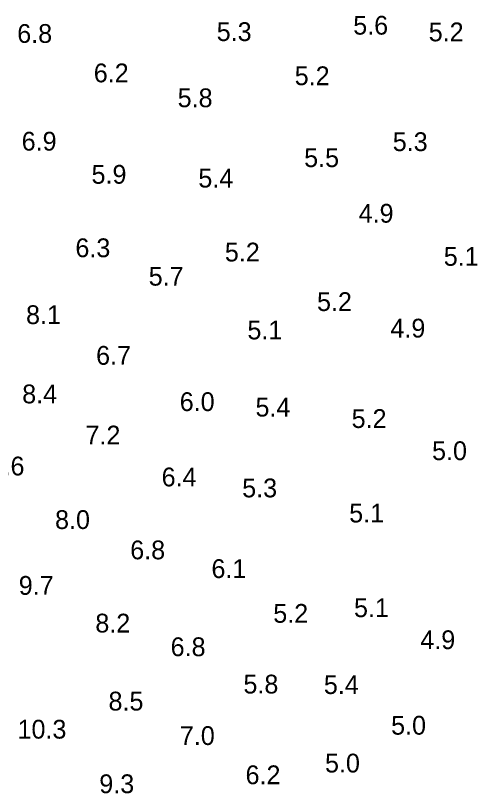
# Model space of a CAD drawing. Extents: x 3040093 to 3056816, y 408076 to 509144.
# Drawn here: x 3043477.2 to 3043600.2, y 436803.4 to 437010.5 of the extents above; entities that cross this region are included whole.
import ezdxf

# ---------------------------------------------------------------- set-up
doc = ezdxf.new("R2010")
doc.units = 0
doc.layers.add('V-TOPO-SOUN-0810', color=7, linetype='Continuous')

msp = doc.modelspace()

# ---------------------------------------------------------------- texts
at = {"layer": 'V-TOPO-SOUN-0810'}
for s, p in [('5.6', (3043567.15, 437005.41)), ('6.8', (3043477.67, 437003.21)), ('5.3', (3043530.79, 437003.7)), ('5.2', (3043587.25, 437003.63)), ('6.2', (3043498.05, 436992.71)), ('5.2', (3043551.56, 436991.95)), ('5.8', (3043520.39, 436986.08)), ('6.9', (3043478.85, 436974.53)), ('5.3', (3043577.67, 436974.4)), ('5.5', (3043554.08, 436970.14)), ('5.9', (3043497.46, 436965.71)), ('5.4', (3043525.9, 436964.69)), ('4.9', (3043568.59, 436955.34)), ('6.3', (3043493.16, 436946.15)), ('5.2', (3043532.96, 436945.01)), ('5.1', (3043591.26, 436943.86)), ('5.7', (3043512.68, 436938.58)), ('5.2', (3043557.5, 436931.82)), ('8.1', (3043480.01, 436928.34)), ('5.1', (3043538.97, 436924.27)), ('4.9', (3043577.05, 436924.76)), ('6.7', (3043498.67, 436917.51)), ('8.4', (3043478.99, 436907.24)), ('6.0', (3043520.94, 436905.18)), ('5.4', (3043541.12, 436903.73)), ('5.2', (3043566.72, 436900.68)), ('7.2', (3043495.85, 436896.29)), ('5.0', (3043588.14, 436892.12)), ('9.6', (3043470.3, 436888.05)), ('6.4', (3043516.12, 436885.13)), ('5.3', (3043537.58, 436882.21)), ('5.1', (3043566.07, 436875.52)), ('8.0', (3043487.74, 436873.78)), ('6.8', (3043507.76, 436865.71)), ('6.1', (3043529.39, 436860.72)), ('9.7', (3043478.07, 436856.26)), ('5.1', (3043567.35, 436850.32)), ('5.2', (3043545.85, 436848.81)), ('8.2', (3043498.47, 436846.22)), ('4.9', (3043585.02, 436841.79)), ('6.8', (3043518.52, 436839.92)), ('5.8', (3043537.91, 436829.98)), ('5.4', (3043559.33, 436829.85)), ('8.5', (3043501.98, 436825.45)), ('5.0', (3043577.24, 436819.02)), ('10.3 ', (3043477.75, 436817.97)), ('7.0', (3043520.98, 436816.27)), ('5.0', (3043559.63, 436808.95)), ('6.2', (3043538.47, 436805.83)), ('9.3', (3043499.52, 436803.44))]:
    msp.add_text(s, height=5, dxfattribs=at).set_placement(p)

doc.saveas('drawing.dxf')
